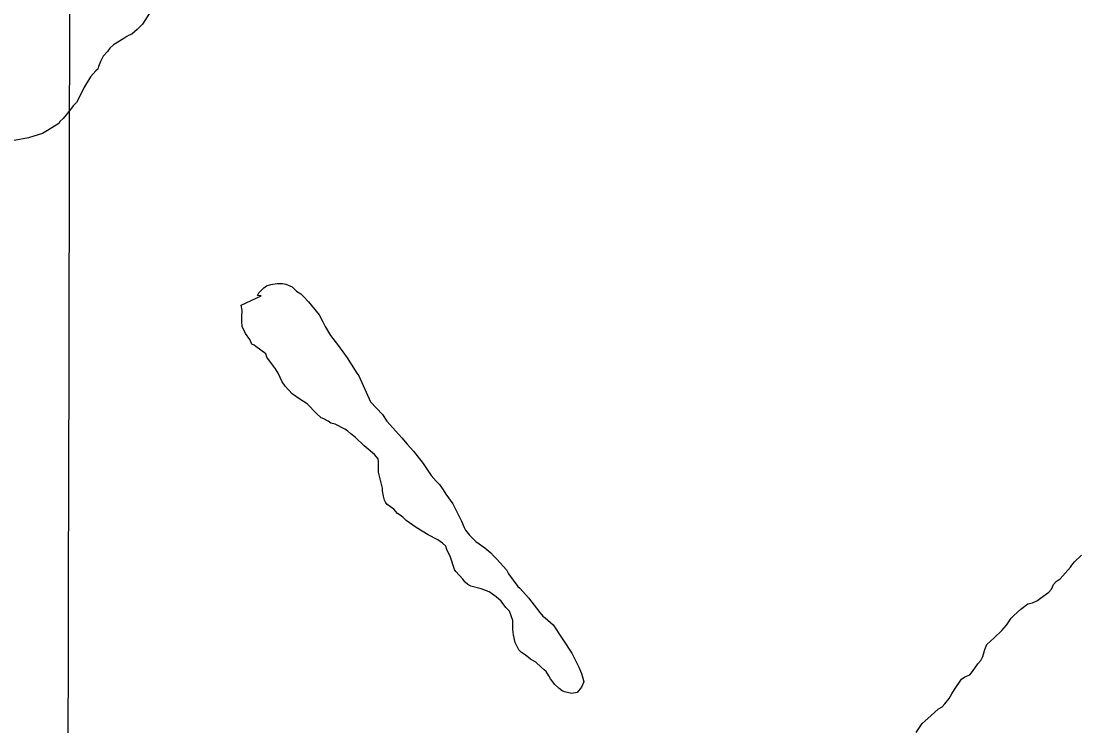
# Model space of a CAD drawing. Extents: x 3177385 to 3215275, y 903885 to 929304.
# Drawn here: x 3202488 to 3203388, y 924964 to 925563 of the extents above; entities that cross this region are included whole.
import ezdxf

# ---------------------------------------------------------------- set-up
doc = ezdxf.new("R2010")
doc.units = 0
for name, color, linetype in [('V-GRID-MAJR', 7, 'Continuous'), ('V-SITE-VEGE', 7, 'Continuous'), ('V-TOPO-SHOR', 7, 'Continuous')]:
    doc.layers.add(name, color=color, linetype=linetype)

msp = doc.modelspace()

# ---------------------------------------------------------------- linework, layer by layer
at = {"layer": 'V-GRID-MAJR'}
msp.add_spline([(3202493.934, 909288.471), (3202507.1550000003, 915348.316), (3202520.382, 921411.246), (3202533.61, 927474.224), (3202533.617, 927477.26)], degree=3, dxfattribs=at)
at = {"layer": 'V-SITE-VEGE'}
for p, q in [((3202597.037, 925569.7499999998), (3202591.098, 925560.6199999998)), ((3202586.531, 925556.0569999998), (3202581.964, 925551.9489999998)), ((3202591.098, 925560.6199999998), (3202586.531, 925556.0569999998)), ((3202575.113, 925548.2999999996), (3202566.438, 925542.8229999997)), ((3202577.853, 925550.1239999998), (3202575.113, 925548.2999999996)), ((3202579.68, 925551.0379999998), (3202577.853, 925550.1239999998)), ((3202581.964, 925551.9489999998), (3202579.68, 925551.0379999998)), ((3202561.414, 925537.3449999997), (3202557.7600000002, 925533.2369999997)), ((3202563.241, 925540.0829999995), (3202561.4140000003, 925537.3449999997)), ((3202566.438, 925542.8229999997), (3202563.241, 925540.0829999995)), ((3202555.477, 925528.6719999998), (3202553.648, 925524.5649999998)), ((3202557.7600000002, 925533.2369999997), (3202555.477, 925528.6719999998)), ((3202551.365, 925520.9119999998), (3202546.798, 925515.8899999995)), ((3202553.191, 925522.2819999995), (3202551.365, 925520.9119999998)), ((3202553.648, 925524.5649999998), (3202553.191, 925522.2819999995)), ((3202546.798, 925515.8899999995), (3202541.315, 925506.3049999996)), ((3202541.315, 925506.3049999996), (3202536.748, 925497.1749999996)), ((3202534.921, 925493.9779999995), (3202532.181, 925491.2399999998)), ((3202536.748, 925497.1749999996), (3202534.921, 925493.9779999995)), ((3202529.897, 925488.0449999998), (3202523.504, 925480.2859999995)), ((3202532.181, 925491.2399999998), (3202529.897, 925488.0449999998)), ((3202519.85, 925476.1769999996), (3202510.259, 925470.2439999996)), ((3202521.218, 925478.0019999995), (3202519.85, 925476.1769999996)), ((3202523.504, 925480.2859999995), (3202521.218, 925478.0019999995)), ((3202506.149, 925467.5059999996), (3202494.279, 925463.8589999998)), ((3202510.259, 925470.2439999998), (3202506.149, 925467.5059999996)), ((3202494.279, 925463.8589999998), (3202481.95, 925461.5769999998)), ((3202696.5, 925338.2419999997), (3202700.154, 925339.1559999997)), ((3202700.154, 925339.1559999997), (3202705.632, 925340.0629999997)), ((3202705.632, 925340.0629999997), (3202710.197, 925340.0629999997)), ((3202710.197, 925340.0629999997), (3202712.937, 925339.6079999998)), ((3202712.937, 925339.6079999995), (3202718.416, 925337.3229999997)), ((3202688.736, 925330.0279999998), (3202690.106, 925332.3089999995)), ((3202691.931, 925329.5689999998), (3202688.736, 925330.0279999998)), ((3202690.106, 925332.3089999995), (3202694.217, 925336.4179999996)), ((3202694.217, 925336.4179999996), (3202696.5, 925338.2419999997)), ((3202718.416, 925337.3229999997), (3202722.065, 925333.6689999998)), ((3202722.065, 925333.6689999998), (3202725.719, 925331.3879999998)), ((3202725.719, 925331.3879999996), (3202728, 925329.1019999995)), ((3202675.037, 925321.8149999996), (3202691.931, 925329.5689999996)), ((3202675.949, 925317.2459999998), (3202675.037, 925321.8149999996)), ((3202728, 925329.1019999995), (3202732.109, 925324.5349999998)), ((3202732.109, 925324.5349999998), (3202741.2370000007, 925313.5739999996)), ((3202675.49, 925311.7679999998), (3202675.949, 925317.2459999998)), ((3202741.237, 925313.5739999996), (3202744.432, 925307.6389999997)), ((3202675.49, 925308.1139999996), (3202675.49, 925311.7679999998)), ((3202675.9420000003, 925303.5489999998), (3202675.49, 925308.1139999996)), ((3202678.683, 925297.6139999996), (3202675.9420000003, 925303.5489999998)), ((3202744.432, 925307.6389999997), (3202746.256, 925303.5289999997)), ((3202746.256, 925303.5289999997), (3202750.8190000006, 925295.7669999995)), ((3202682.332, 925292.5879999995), (3202678.683, 925297.6139999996)), ((3202750.819, 925295.7669999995), (3202757.666, 925287.0889999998)), ((3202684.159, 925288.4799999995), (3202682.332, 925292.5879999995)), ((3202685.984, 925287.5669999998), (3202684.1590000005, 925288.4799999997)), ((3202687.3540000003, 925286.6529999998), (3202685.984, 925287.5669999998)), ((3202696.0270000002, 925280.2589999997), (3202687.3540000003, 925286.6529999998)), ((3202757.666, 925287.0889999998), (3202764.967, 925277.0419999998)), ((3202696.936, 925277.5189999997), (3202696.0270000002, 925280.2589999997)), ((3202702.415, 925269.7549999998), (3202696.936, 925277.5189999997)), ((3202764.967, 925277.0419999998), (3202768.6180000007, 925271.5639999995)), ((3202704.242, 925267.4739999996), (3202702.415, 925269.7549999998)), ((3202706.523, 925263.8179999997), (3202704.242, 925267.4739999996)), ((3202768.6180000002, 925271.5639999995), (3202773.181, 925263.7999999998)), ((3202709.718, 925256.5129999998), (3202706.523, 925263.8179999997)), ((3202773.181, 925263.7999999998), (3202775.006, 925261.5179999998)), ((3202775.006, 925261.5179999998), (3202785.045, 925239.5999999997)), ((3202712.454, 925252.8589999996), (3202709.718, 925256.5129999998)), ((3202718.387, 925246.4649999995), (3202712.454, 925252.8589999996)), ((3202724.779, 925241.8979999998), (3202718.387, 925246.4649999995)), ((3202731.171, 925237.7879999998), (3202724.779, 925241.8979999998)), ((3202738.929, 925229.5669999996), (3202731.171, 925237.7879999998)), ((3202785.045, 925239.5999999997), (3202795.0870000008, 925228.6379999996)), ((3202743.037, 925225.9139999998), (3202738.929, 925229.5669999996)), ((3202745.3200000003, 925224.9999999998), (3202743.037, 925225.9139999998)), ((3202748.972, 925223.1729999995), (3202745.3200000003, 925224.9999999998)), ((3202751.253, 925221.3469999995), (3202748.972, 925223.1729999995)), ((3202795.0870000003, 925228.6379999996), (3202798.736, 925223.1569999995)), ((3202798.736, 925223.1569999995), (3202811.518, 925209.0009999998)), ((3202754.9050000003, 925220.4309999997), (3202751.253, 925221.3469999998)), ((3202763.124, 925216.3209999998), (3202754.9050000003, 925220.4309999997)), ((3202765.407, 925214.9509999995), (3202763.124, 925216.3209999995)), ((3202768.143, 925212.2079999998), (3202765.4070000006, 925214.9509999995)), ((3202771.7970000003, 925209.4679999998), (3202768.143, 925212.2079999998)), ((3202779.555, 925202.1609999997), (3202771.7970000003, 925209.4679999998)), ((3202811.518, 925209.0009999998), (3202816.0810000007, 925203.5209999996)), ((3202788.228, 925194.8539999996), (3202779.555, 925202.1609999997)), ((3202791.423, 925191.1979999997), (3202788.228, 925194.8539999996)), ((3202816.0810000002, 925203.5209999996), (3202821.559, 925197.5839999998)), ((3202821.559, 925197.5839999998), (3202829.774, 925187.0799999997)), ((3202791.88, 925188.4619999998), (3202791.423, 925191.1979999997)), ((3202791.876, 925179.7869999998), (3202791.88, 925188.4619999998)), ((3202829.774, 925187.0799999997), (3202836.616, 925177.0339999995)), ((3202795.068, 925166.0879999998), (3202791.876, 925179.7869999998)), ((3202836.616, 925177.0339999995), (3202840.7260000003, 925172.0099999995)), ((3202840.7260000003, 925172.0099999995), (3202843.465, 925169.2699999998)), ((3202843.465, 925169.2699999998), (3202846.6600000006, 925164.7029999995)), ((3202795.068, 925163.8059999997), (3202795.068, 925166.0879999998)), ((3202795.98, 925159.2389999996), (3202795.068, 925163.8059999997)), ((3202796.8910000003, 925156.0399999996), (3202795.98, 925159.2389999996)), ((3202846.66, 925164.7029999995), (3202848.941, 925161.0489999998)), ((3202848.941, 925161.0489999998), (3202854.874, 925152.8309999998)), ((3202797.805, 925154.2169999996), (3202796.8910000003, 925156.0399999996)), ((3202799.173, 925152.3899999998), (3202797.8050000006, 925154.2169999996)), ((3202804.649, 925148.2799999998), (3202799.173, 925152.3899999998)), ((3202854.874, 925152.8309999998), (3202862.1750000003, 925138.2179999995)), ((3202807.846, 925144.6269999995), (3202804.649, 925148.2799999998)), ((3202810.127, 925143.2559999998), (3202807.846, 925144.6269999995)), ((3202812.411, 925141.4279999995), (3202810.127, 925143.2559999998)), ((3202815.149, 925138.6889999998), (3202812.4110000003, 925141.4279999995)), ((3202823.822, 925132.7499999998), (3202815.149, 925138.6889999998)), ((3202833.866, 925126.3559999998), (3202823.822, 925132.7499999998)), ((3202862.1750000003, 925138.2179999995), (3202864.457, 925132.7399999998)), ((3202864.457, 925132.7399999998), (3202865.827, 925130.4539999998)), ((3202842.082, 925122.2439999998), (3202833.866, 925126.3559999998)), ((3202865.827, 925130.4539999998), (3202869.02, 925126.3459999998)), ((3202869.02, 925126.3459999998), (3202874.498, 925120.8659999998)), ((3202846.1890000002, 925119.5039999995), (3202842.082, 925122.2439999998)), ((3202848.929, 925116.7629999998), (3202846.1890000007, 925119.5039999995)), ((3202849.84, 925114.0229999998), (3202848.929, 925116.7629999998)), ((3202853.035, 925107.6309999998), (3202849.84, 925114.0229999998)), ((3202874.498, 925120.8659999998), (3202882.2580000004, 925115.3829999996)), ((3202882.258, 925115.3829999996), (3202887.2800000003, 925111.2749999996)), ((3202856.228, 925097.1289999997), (3202853.035, 925107.6309999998)), ((3202887.2800000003, 925111.2749999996), (3202889.561, 925108.5329999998)), ((3202889.561, 925108.5329999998), (3202892.299, 925105.7919999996)), ((3202892.299, 925105.7919999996), (3202900.5160000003, 925096.6599999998)), ((3203383.561, 925103.6619999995), (3203389.341, 925109.2329999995)), ((3202857.598, 925095.3019999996), (3202856.228, 925097.1289999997)), ((3202900.5160000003, 925096.6599999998), (3202902.3410000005, 925093.4629999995)), ((3203371.382, 925089.2179999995), (3203380.053, 925099.1219999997)), ((3203380.053, 925099.1219999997), (3203381.083, 925100.7729999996)), ((3203381.083, 925100.7729999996), (3203383.561, 925103.6619999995)), ((3202863.531, 925088.9089999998), (3202857.598, 925095.3019999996)), ((3202865.356, 925086.1679999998), (3202863.5310000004, 925088.9089999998)), ((3202902.341, 925093.4629999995), (3202910.098, 925082.5019999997)), ((3203367.869, 925086.7419999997), (3203371.382, 925089.2179999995)), ((3202867.639, 925084.3419999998), (3202865.356, 925086.1679999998)), ((3202870.377, 925082.9709999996), (3202867.639, 925084.3419999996)), ((3202879.051, 925080.6839999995), (3202870.377, 925082.9709999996)), ((3202885.899, 925077.9459999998), (3202879.051, 925080.6839999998)), ((3202891.8340000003, 925073.8329999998), (3202885.899, 925077.9459999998)), ((3202910.098, 925082.5019999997), (3202911.9250000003, 925081.1299999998)), ((3202911.9250000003, 925081.1299999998), (3202919.2260000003, 925072.9139999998)), ((3203361.676, 925077.6629999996), (3203363.947, 925080.3459999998)), ((3203363.947, 925080.3459999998), (3203365.6, 925084.2659999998)), ((3203365.6, 925084.2659999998), (3203367.869, 925086.7419999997)), ((3202895.943, 925070.1799999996), (3202891.8340000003, 925073.8329999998)), ((3202900.049, 925064.6989999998), (3202895.943, 925070.1799999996)), ((3202919.2260000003, 925072.9139999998), (3202928.813, 925060.5829999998)), ((3203347.846, 925068.5859999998), (3203351.975, 925070.6489999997)), ((3203351.975, 925070.6489999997), (3203354.453, 925072.7109999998)), ((3203354.453, 925072.7109999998), (3203361.676, 925077.6629999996)), ((3202903.244, 925061.5019999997), (3202900.049, 925064.6989999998)), ((3202905.982, 925053.7399999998), (3202903.244, 925061.5019999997)), ((3202928.813, 925060.5829999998), (3202931.549, 925057.3859999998)), ((3203331.952, 925058.0659999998), (3203337.731, 925063.2229999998)), ((3203337.731, 925063.2229999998), (3203343.719, 925067.7609999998)), ((3203343.719, 925067.7609999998), (3203347.846, 925068.5859999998)), ((3202905.982, 925045.9779999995), (3202905.982, 925053.7399999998)), ((3202931.549, 925057.3859999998), (3202933.376, 925056.0159999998)), ((3202933.376, 925056.0159999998), (3202940.222, 925050.0789999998)), ((3203325.552, 925049.8099999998), (3203327.409, 925052.2859999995)), ((3203327.409, 925052.2859999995), (3203329.68, 925055.7949999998)), ((3203329.68, 925055.7949999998), (3203331.952, 925058.0659999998)), ((3202906.435, 925041.4129999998), (3202905.982, 925045.9779999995)), ((3202940.222, 925050.0789999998), (3202956.1950000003, 925025.8729999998)), ((3203315.23, 925038.8779999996), (3203321.628, 925045.2719999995)), ((3203321.628, 925045.2719999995), (3203325.552, 925049.8099999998)), ((3202907.803, 925035.0219999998), (3202906.435, 925041.4129999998)), ((3202910.995, 925028.6279999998), (3202907.803, 925035.0219999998)), ((3203307.384, 925028.9719999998), (3203309.037, 925033.3049999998)), ((3203309.037, 925033.3049999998), (3203315.23, 925038.8779999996)), ((3202913.279, 925026.3439999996), (3202910.995, 925028.6279999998)), ((3202916.474, 925024.5169999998), (3202913.2790000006, 925026.3439999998)), ((3202921.041, 925020.8639999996), (3202916.474, 925024.5169999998)), ((3202956.1950000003, 925025.8729999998), (3202962.128, 925014.0029999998)), ((3203305.524, 925023.1919999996), (3203307.384, 925028.9719999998)), ((3202925.6040000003, 925018.1239999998), (3202921.0410000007, 925020.8639999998)), ((3202930.169, 925014.0109999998), (3202925.6040000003, 925018.1239999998)), ((3203296.853, 925010.3969999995), (3203301.393, 925016.7969999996)), ((3203301.393, 925016.7969999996), (3203303.8710000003, 925019.6839999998)), ((3203303.8710000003, 925019.6839999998), (3203305.524, 925023.1919999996)), ((3202932.45, 925011.7299999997), (3202930.169, 925014.0109999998)), ((3202934.275, 925010.3599999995), (3202932.45, 925011.7299999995)), ((3202936.559, 925006.7059999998), (3202934.2750000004, 925010.3599999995)), ((3202937.927, 925003.9659999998), (3202936.559, 925006.7059999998)), ((3202962.128, 925014.0029999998), (3202964.409, 925008.5249999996)), ((3202964.409, 925008.5249999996), (3202965.321, 925005.7839999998)), ((3203287.3540000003, 925003.7979999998), (3203290.2460000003, 925005.8599999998)), ((3203290.2460000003, 925005.8599999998), (3203294.375, 925007.5109999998)), ((3203294.375, 925007.5109999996), (3203296.853, 925010.3969999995)), ((3202941.578, 924999.3989999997), (3202937.927, 925003.9659999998)), ((3202945.23, 924995.7449999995), (3202941.578, 924999.3989999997)), ((3202964.4050000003, 924997.1089999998), (3202960.752, 924992.5439999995)), ((3202966.232, 925001.6739999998), (3202964.4050000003, 924997.1089999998)), ((3202965.321, 925005.7839999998), (3202966.232, 925001.6739999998)), ((3203281.3680000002, 924994.9259999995), (3203287.3540000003, 925003.7979999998)), ((3202947.966, 924993.9179999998), (3202945.2300000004, 924995.7449999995)), ((3202949.795, 924993.0049999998), (3202947.966, 924993.9179999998)), ((3202956.185, 924991.6329999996), (3202949.795, 924993.0049999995)), ((3202960.752, 924992.5439999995), (3202956.185, 924991.6329999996)), ((3203276.826, 924987.4939999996), (3203279.3060000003, 924991.2109999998)), ((3203279.306, 924991.2109999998), (3203281.3680000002, 924994.9259999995)), ((3203267.7430000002, 924978.6239999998), (3203270.8370000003, 924980.2749999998)), ((3203270.8370000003, 924980.2749999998), (3203273.315, 924982.9569999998)), ((3203273.315, 924982.9569999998), (3203276.826, 924987.4939999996)), ((3203256.389, 924968.5149999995), (3203261.343, 924972.6419999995)), ((3203261.343, 924972.6419999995), (3203267.7430000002, 924978.6239999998)), ((3203248.747, 924958.4039999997), (3203253.91, 924966.0389999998)), ((3203253.91, 924966.0389999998), (3203256.389, 924968.5149999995))]:
    msp.add_line(p, q, dxfattribs=at)
at = {"layer": 'V-TOPO-SHOR'}
for points in [[(3203305.524000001, 925023.1919999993), (3203307.384000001, 925028.9719999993), (3203309.034000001, 925033.3049999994), (3203315.230000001, 925038.8759999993), (3203321.628000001, 925045.2719999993), (3203325.552000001, 925049.8099999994), (3203327.409000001, 925052.2859999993), (3203329.680000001, 925055.7949999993), (3203331.952000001, 925058.0659999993), (3203337.731000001, 925063.2229999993), (3203343.719000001, 925067.7609999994), (3203347.846000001, 925068.5859999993), (3203351.975000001, 925070.6489999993), (3203354.453000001, 925072.7109999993), (3203361.676000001, 925077.6629999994), (3203363.947000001, 925080.3459999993), (3203365.600000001, 925084.2659999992), (3203367.871000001, 925086.7419999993), (3203371.382000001, 925089.2179999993), (3203380.0530000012, 925099.1219999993), (3203381.083000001, 925100.7729999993), (3203383.561000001, 925103.6619999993), (3203389.343000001, 925109.2329999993)], [(3203248.747000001, 924958.4039999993), (3203253.910000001, 924966.0389999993), (3203256.389000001, 924968.5149999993), (3203261.343000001, 924972.6419999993), (3203267.743000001, 924978.6239999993), (3203270.837000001, 924980.2749999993), (3203273.315000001, 924982.9569999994), (3203276.826000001, 924987.4959999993), (3203279.304000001, 924991.2109999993), (3203281.368000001, 924994.9259999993), (3203287.356000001, 925003.7979999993), (3203290.246000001, 925005.8599999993), (3203294.375000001, 925007.5109999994), (3203296.853000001, 925010.3989999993), (3203301.393000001, 925016.7969999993), (3203303.871000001, 925019.6839999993), (3203305.524000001, 925023.1919999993)]]:
    msp.add_lwpolyline(points, dxfattribs=at)

doc.saveas('drawing.dxf')
